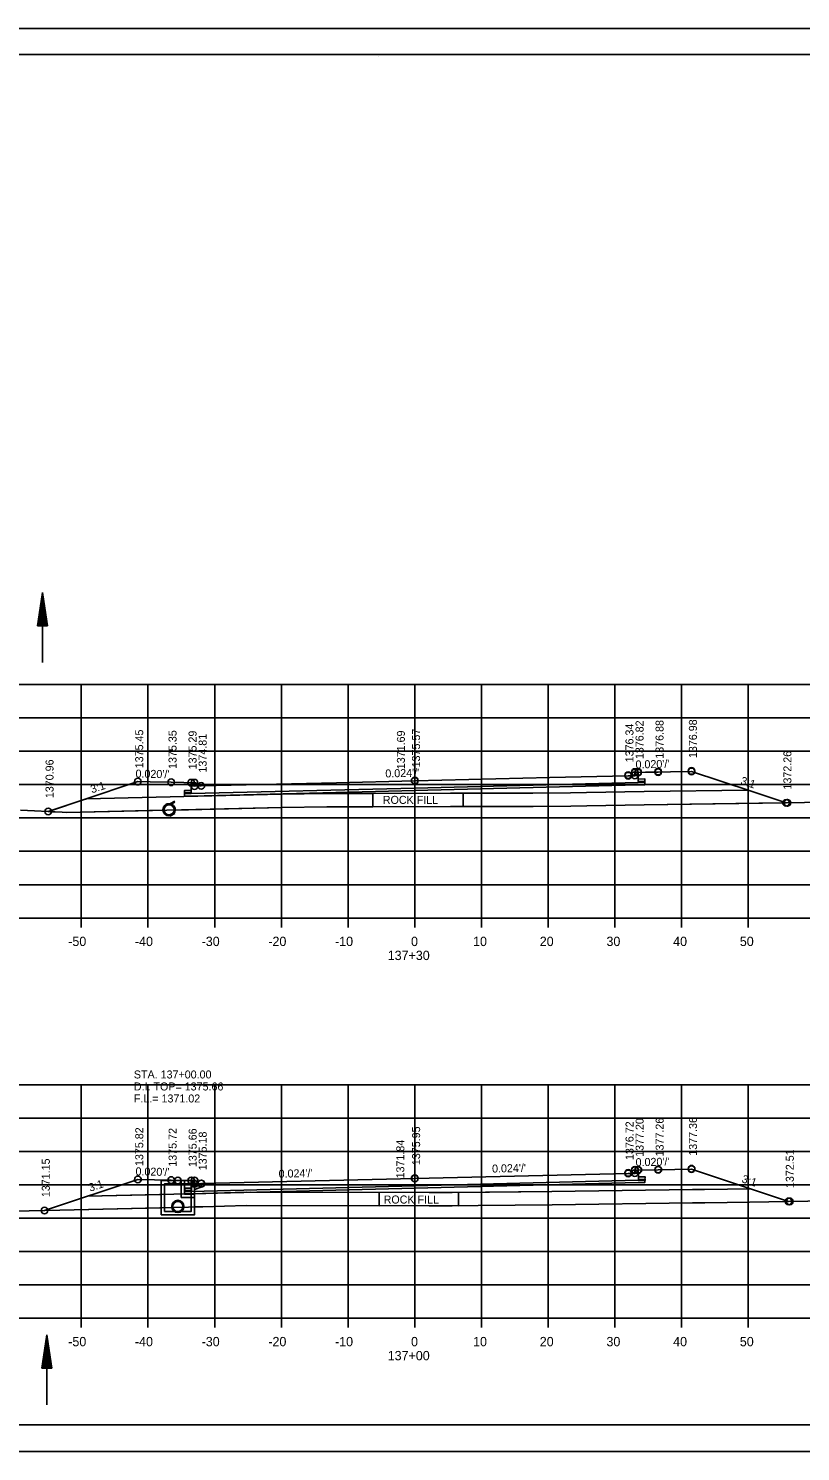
# Model space of a CAD drawing. Extents: x 1374311 to 1383814, y 384102 to 406278.
# Drawn here: x 1381570.7 to 1381686.5, y 388591.4 to 388804.7 of the extents above; entities that cross this region are included whole.
import ezdxf

# ---------------------------------------------------------------- set-up
doc = ezdxf.new("R2010")
doc.units = 0
for name, color, linetype in [('R_Axis', 7, 'Continuous'), ('R_Axis Annot', 7, 'Continuous'), ('R_Border', 7, 'Continuous'), ('R_Draft', 7, 'Continuous'), ('R_Exist Surface', 7, 'Continuous'), ('R_Fin Surface', 7, 'Continuous'), ('R_Grid', 7, 'Continuous'), ('R_No Plot', 7, 'Continuous'), ('R_Water', 7, 'Continuous'), ('R_Water Annot', 7, 'Continuous'), ('R_Xsect Elev', 7, 'Continuous'), ('R_Xsect Slope', 7, 'Continuous')]:
    doc.layers.add(name, color=color, linetype=linetype)

msp = doc.modelspace()

# ---------------------------------------------------------------- linework, layer by layer
at = {"layer": 'R_Axis'}
for p, q in [((1381488.66, 388671.34), (1381768.66, 388671.34)), ((1381578.66, 388669.94), (1381578.66, 388671.34)), ((1381588.66, 388669.94), (1381588.66, 388671.34)), ((1381598.66, 388669.94), (1381598.66, 388671.34)), ((1381608.66, 388669.94), (1381608.66, 388671.34)), ((1381618.66, 388669.94), (1381618.66, 388671.34)), ((1381628.66, 388669.94), (1381628.66, 388671.34)), ((1381638.66, 388669.94), (1381638.66, 388671.34)), ((1381648.66, 388669.94), (1381648.66, 388671.34)), ((1381658.66, 388669.94), (1381658.66, 388671.34)), ((1381668.66, 388669.94), (1381668.66, 388671.34)), ((1381678.66, 388669.94), (1381678.66, 388671.34)), ((1381488.66, 388611.34), (1381768.66, 388611.34)), ((1381578.66, 388609.94), (1381578.66, 388611.34)), ((1381588.66, 388609.94), (1381588.66, 388611.34)), ((1381598.66, 388609.94), (1381598.66, 388611.34)), ((1381608.66, 388609.94), (1381608.66, 388611.34)), ((1381618.66, 388609.94), (1381618.66, 388611.34)), ((1381628.66, 388609.94), (1381628.66, 388611.34)), ((1381638.66, 388609.94), (1381638.66, 388611.34)), ((1381648.66, 388609.94), (1381648.66, 388611.34)), ((1381658.66, 388609.94), (1381658.66, 388611.34)), ((1381668.66, 388609.94), (1381668.66, 388611.34)), ((1381678.66, 388609.94), (1381678.66, 388611.34))]:
    msp.add_line(p, q, dxfattribs=at)
at = {"layer": 'R_Border'}
for p, q in [((1381470.66, 388800.8), (1381786.84, 388800.8)), ((1381623.18, 388800.54), (1381623.18, 388800.54)), ((1381623.18, 388800.54), (1381623.18, 388800.54)), ((1381786.84, 388595.34), (1381470.66, 388595.34))]:
    msp.add_line(p, q, dxfattribs=at)
at = {"layer": 'R_Draft'}
for p, q in [((1381572.11, 388715.16), (1381572.86, 388720.16)), ((1381572.23, 388715.16), (1381572.86, 388719.32)), ((1381572.36, 388715.16), (1381572.86, 388718.46)), ((1381573.61, 388715.16), (1381572.86, 388720.16)), ((1381573.48, 388715.16), (1381572.86, 388719.32)), ((1381573.36, 388715.16), (1381572.86, 388718.46)), ((1381572.49, 388715.16), (1381572.86, 388717.63)), ((1381572.61, 388715.16), (1381572.86, 388716.78)), ((1381573.23, 388715.16), (1381572.86, 388717.63)), ((1381573.1, 388715.16), (1381572.86, 388716.78)), ((1381573.61, 388715.16), (1381572.11, 388715.16)), ((1381572.74, 388715.16), (1381572.86, 388715.95)), ((1381572.98, 388715.16), (1381572.86, 388715.95)), ((1381572.74, 388603.86), (1381573.49, 388608.86)), ((1381572.86, 388603.86), (1381573.49, 388608.02)), ((1381574.24, 388603.86), (1381573.49, 388608.86)), ((1381574.11, 388603.86), (1381573.49, 388608.02)), ((1381572.99, 388603.86), (1381573.49, 388607.16)), ((1381573.12, 388603.86), (1381573.49, 388606.33)), ((1381573.24, 388603.86), (1381573.49, 388605.48)), ((1381573.99, 388603.86), (1381573.49, 388607.16)), ((1381573.86, 388603.86), (1381573.49, 388606.33)), ((1381573.73, 388603.86), (1381573.49, 388605.48)), ((1381574.24, 388603.86), (1381572.74, 388603.86)), ((1381573.37, 388603.86), (1381573.49, 388604.65)), ((1381573.61, 388603.86), (1381573.49, 388604.65))]:
    msp.add_line(p, q, dxfattribs=at)
at = {"layer": 'R_Exist Surface'}
for p, q in [((1381592.67, 388688.86), (1381591.94, 388688.46)), ((1381592.67, 388687.02), (1381591.94, 388686.63))]:
    msp.add_line(p, q, dxfattribs=at)
for points in [[(1381569.55, 388687.52), (1381575.77, 388687.2), (1381576.44, 388687.16), (1381608.71, 388687.9), (1381615.47, 388688.03), (1381634.03, 388688.04), (1381646.39, 388688.07), (1381652.05, 388688.13), (1381654.45, 388688.18), (1381663.07, 388688.29), (1381687.07, 388688.64), (1381696.65, 388688.8), (1381707.44, 388688.96), (1381715.63, 388689.09), (1381729.21, 388689.29), (1381735.8, 388689.4), (1381752.51, 388689.64), (1381757.34, 388689.69), (1381768.66, 388689.9)], [(1381566.18, 388627.32), (1381575.44, 388627.55), (1381596.9, 388628.06), (1381603.38, 388628.22), (1381630.83, 388628.18), (1381634.26, 388628.17), (1381638.17, 388628.22), (1381649.26, 388628.34), (1381670.32, 388628.64), (1381672.13, 388628.66), (1381678.84, 388628.76), (1381690.5, 388628.95), (1381691.91, 388628.97), (1381707.11, 388629.22), (1381710.64, 388629.27), (1381724.75, 388629.5), (1381730.65, 388629.59), (1381743.7, 388629.73), (1381748.63, 388629.82), (1381759.87, 388629.94), (1381765.93, 388630.05), (1381768.66, 388630.09)]]:
    msp.add_lwpolyline(points, dxfattribs=at)
for centre in [(1381591.82, 388687.56), (1381593.14, 388628.11)]:
    msp.add_circle(centre, 0.917, dxfattribs=at)
at = {"layer": 'R_Fin Surface'}
for p, q in [((1381678.58, 388690.52), (1381663.04, 388690.29)), ((1381578.8, 388689.01), (1381574.17, 388687.47)), ((1381579.46, 388689.23), (1381578.8, 388689.01)), ((1381622.38, 388690.03), (1381622.38, 388688.03)), ((1381622.38, 388688.03), (1381622.38, 388690.03)), ((1381635.9, 388690.04), (1381635.9, 388688.04)), ((1381635.9, 388690.04), (1381635.9, 388688.04)), ((1381576.44, 388687.16), (1381590.91, 388687.49)), ((1381615.47, 388688.03), (1381622.38, 388688.03)), ((1381579.61, 388629.65), (1381573.61, 388627.65)), ((1381590.64, 388629.91), (1381579.61, 388629.65)), ((1381590.64, 388627.91), (1381590.64, 388629.91)), ((1381604.07, 388630.22), (1381595.64, 388630.01)), ((1381595.64, 388630.01), (1381595.64, 388629.96)), ((1381595.64, 388629.46), (1381595.64, 388628.03)), ((1381623.32, 388630.19), (1381604.07, 388630.22)), ((1381623.32, 388630.19), (1381623.32, 388628.19)), ((1381623.32, 388628.19), (1381623.32, 388630.19)), ((1381635.22, 388630.18), (1381635.22, 388628.18)), ((1381635.22, 388630.18), (1381635.22, 388628.18)), ((1381649.26, 388628.34), (1381670.32, 388628.64)), ((1381573.64, 388627.5), (1381575.44, 388627.55)), ((1381575.44, 388627.55), (1381590.64, 388627.91)), ((1381595.64, 388628.03), (1381596.9, 388628.06)), ((1381635.22, 388628.18), (1381638.17, 388628.22)), ((1381638.17, 388628.22), (1381649.26, 388628.34))]:
    msp.add_line(p, q, dxfattribs=at)
for points in [[(1381573.7, 388687.31), (1381578.8, 388689.01), (1381587.14, 388691.79), (1381588.96, 388691.75), (1381592.14, 388691.69), (1381594.05, 388691.65), (1381595.14, 388691.63), (1381595.32, 388691.63), (1381595.64, 388691.63), (1381595.65, 388691.31), (1381595.65, 388691.13), (1381596.02, 388691.14), (1381596.65, 388691.15), (1381616.9, 388691.63), (1381628.65, 388691.92), (1381648.9, 388692.4), (1381660.65, 388692.68), (1381661.02, 388692.68), (1381661.65, 388692.66), (1381661.66, 388692.98), (1381661.66, 388693.16), (1381661.84, 388693.16), (1381662.16, 388693.16), (1381663.26, 388693.19), (1381665.16, 388693.22), (1381666.98, 388693.26), (1381670.16, 388693.32), (1381679.11, 388690.34), (1381684.33, 388688.6)], [(1381662.16, 388692.87), (1381662.17, 388691.79), (1381663.17, 388691.83), (1381663.16, 388691.33), (1381662.16, 388691.3), (1381628.65, 388690.46), (1381595.14, 388689.63), (1381594.14, 388689.6), (1381594.15, 388690.1), (1381595.15, 388690.11), (1381595.14, 388691.27)], [(1381579.46, 388689.23), (1381608.67, 388689.9), (1381615.45, 388690.03), (1381634.02, 388690.04), (1381646.38, 388690.07), (1381652.02, 388690.13), (1381654.42, 388690.18), (1381663.04, 388690.29), (1381678.58, 388690.52)], [(1381684.33, 388688.6), (1381679.11, 388690.34), (1381678.58, 388690.52), (1381678.58, 388690.52)], [(1381622.38, 388690.03), (1381615.45, 388690.03), (1381608.67, 388689.9), (1381579.46, 388689.23)], [(1381663.04, 388690.29), (1381654.42, 388690.18), (1381652.02, 388690.13), (1381646.38, 388690.07), (1381635.9, 388690.04)], [(1381654.45, 388688.18), (1381663.07, 388688.29), (1381684.33, 388688.6)], [(1381574.2, 388687.28), (1381575.77, 388687.2), (1381576.44, 388687.16)], [(1381592.74, 388687.53), (1381608.71, 388687.9), (1381615.47, 388688.03)], [(1381635.9, 388688.04), (1381646.39, 388688.07), (1381652.05, 388688.13), (1381654.45, 388688.18)], [(1381573.14, 388627.49), (1381587.15, 388632.16), (1381592.15, 388632.06), (1381595.15, 388632), (1381595.65, 388632), (1381595.66, 388631.5), (1381596.66, 388631.52), (1381628.66, 388632.29), (1381660.66, 388633.06), (1381661.66, 388633.04), (1381661.67, 388633.54), (1381662.17, 388633.54), (1381665.17, 388633.6), (1381670.17, 388633.7), (1381684.69, 388628.86)], [(1381662.17, 388633.24), (1381662.18, 388632.16), (1381663.18, 388632.2), (1381663.17, 388631.7), (1381662.17, 388631.67), (1381628.66, 388630.84), (1381595.15, 388630), (1381594.15, 388629.97), (1381594.16, 388630.47), (1381595.16, 388630.48), (1381595.15, 388631.64)], [(1381579.61, 388629.65), (1381596.85, 388630.06), (1381603.36, 388630.22), (1381630.83, 388630.18), (1381634.25, 388630.17), (1381649.23, 388630.34), (1381670.29, 388630.64), (1381672.1, 388630.66), (1381678.98, 388630.76)], [(1381678.98, 388630.76), (1381672.1, 388630.66), (1381670.29, 388630.64), (1381649.23, 388630.34), (1381635.22, 388630.18)], [(1381670.32, 388628.64), (1381672.13, 388628.66), (1381678.84, 388628.76), (1381684.69, 388628.86), (1381678.98, 388630.76)], [(1381579.61, 388629.65), (1381579.61, 388629.65)], [(1381595.64, 388629.96), (1381595.65, 388629.96), (1381595.65, 388629.46), (1381595.64, 388629.46)], [(1381596.9, 388628.06), (1381603.38, 388628.22), (1381623.32, 388628.19)]]:
    msp.add_lwpolyline(points, dxfattribs=at)
for centre, radius, start, end in [((1381591.82, 388687.56), 0.917, 358.6081, 184.0326), ((1381573.7, 388687.31), 0.5, 356.9159, 18.4334), ((1381573.14, 388627.49), 0.5, 1.3829, 18.4349)]:
    msp.add_arc(centre, radius, start, end, dxfattribs=at)
at = {"layer": 'R_Grid'}
for p, q in [((1381488.66, 388706.34), (1381768.66, 388706.34)), ((1381578.66, 388671.34), (1381578.66, 388706.34)), ((1381588.66, 388671.34), (1381588.66, 388706.34)), ((1381598.66, 388671.34), (1381598.66, 388706.34)), ((1381608.66, 388671.34), (1381608.66, 388706.34)), ((1381618.66, 388671.34), (1381618.66, 388706.34)), ((1381628.66, 388671.34), (1381628.66, 388706.34)), ((1381638.66, 388671.34), (1381638.66, 388706.34)), ((1381648.66, 388671.34), (1381648.66, 388706.34)), ((1381658.66, 388671.34), (1381658.66, 388706.34)), ((1381668.66, 388671.34), (1381668.66, 388706.34)), ((1381678.66, 388671.34), (1381678.66, 388706.34)), ((1381488.66, 388701.34), (1381768.66, 388701.34)), ((1381488.66, 388696.34), (1381768.66, 388696.34)), ((1381488.66, 388691.34), (1381768.66, 388691.34)), ((1381488.66, 388686.34), (1381768.66, 388686.34)), ((1381488.66, 388681.34), (1381768.66, 388681.34)), ((1381488.66, 388676.34), (1381768.66, 388676.34)), ((1381488.66, 388671.34), (1381768.66, 388671.34)), ((1381488.66, 388646.34), (1381768.66, 388646.34)), ((1381578.66, 388611.34), (1381578.66, 388646.34)), ((1381588.66, 388611.34), (1381588.66, 388646.34)), ((1381598.66, 388611.34), (1381598.66, 388646.34)), ((1381608.66, 388611.34), (1381608.66, 388646.34)), ((1381618.66, 388611.34), (1381618.66, 388646.34)), ((1381628.66, 388611.34), (1381628.66, 388646.34)), ((1381638.66, 388611.34), (1381638.66, 388646.34)), ((1381648.66, 388611.34), (1381648.66, 388646.34)), ((1381658.66, 388611.34), (1381658.66, 388646.34)), ((1381668.66, 388611.34), (1381668.66, 388646.34)), ((1381678.66, 388611.34), (1381678.66, 388646.34)), ((1381488.66, 388641.34), (1381768.66, 388641.34)), ((1381488.66, 388636.34), (1381768.66, 388636.34)), ((1381488.66, 388631.34), (1381768.66, 388631.34)), ((1381488.66, 388626.34), (1381768.66, 388626.34)), ((1381488.66, 388621.34), (1381768.66, 388621.34)), ((1381488.66, 388616.34), (1381768.66, 388616.34)), ((1381488.66, 388611.34), (1381768.66, 388611.34))]:
    msp.add_line(p, q, dxfattribs=at)
at = {"layer": 'R_No Plot'}
for p, q in [((1381458.26, 388804.7), (1381791.59, 388804.7)), ((1381458.26, 388591.36), (1381791.59, 388591.36))]:
    msp.add_line(p, q, dxfattribs=at)
for points in [[(1381458.25, 388804.7), (1381791.59, 388804.7), (1381791.59, 388591.36), (1381458.25, 388591.36)], [(1381704.58, 388800.8), (1381704.58, 388790.92), (1381740.31, 388790.92), (1381740.31, 388788), (1381763.51, 388788), (1381763.51, 388764.79), (1381786.84, 388764.79), (1381786.84, 388595.34), (1381470.66, 388595.34), (1381470.66, 388800.8)], [(1381573.7, 388687.31), (1381573.7, 388687.31), (1381575.77, 388687.2), (1381576.44, 388687.16), (1381608.71, 388687.9), (1381615.47, 388688.03), (1381634.03, 388688.04), (1381646.39, 388688.07), (1381652.05, 388688.13), (1381654.45, 388688.18), (1381663.07, 388688.29), (1381684.33, 388688.6), (1381679.11, 388690.34), (1381670.16, 388693.32), (1381666.98, 388693.26), (1381665.16, 388693.22), (1381663.26, 388693.19), (1381662.16, 388693.16), (1381662.17, 388692.15), (1381663.17, 388692.19), (1381663.16, 388691.69), (1381662.16, 388691.66), (1381628.65, 388690.82), (1381595.14, 388689.99), (1381594.14, 388689.96), (1381594.15, 388690.46), (1381595.15, 388690.47), (1381595.14, 388691.63), (1381594.05, 388691.65), (1381592.14, 388691.69), (1381588.96, 388691.75), (1381587.14, 388691.79), (1381578.8, 388689.01)], [(1381573.14, 388627.49), (1381575.44, 388627.55), (1381596.9, 388628.06), (1381603.38, 388628.22), (1381630.83, 388628.18), (1381634.26, 388628.17), (1381638.17, 388628.22), (1381649.26, 388628.34), (1381670.32, 388628.64), (1381672.13, 388628.66), (1381678.84, 388628.76), (1381684.69, 388628.86), (1381670.17, 388633.7), (1381665.17, 388633.6), (1381662.17, 388633.54), (1381662.18, 388632.52), (1381663.18, 388632.56), (1381663.17, 388632.06), (1381662.17, 388632.03), (1381628.66, 388631.2), (1381595.15, 388630.36), (1381594.15, 388630.33), (1381594.16, 388630.83), (1381595.16, 388630.84), (1381595.15, 388632), (1381592.15, 388632.06), (1381587.15, 388632.16)]]:
    msp.add_lwpolyline(points, close=True, dxfattribs=at)
for centre in [(1381660.65, 388692.75), (1381660.65, 388692.75), (1381660.65, 388692.68), (1381661.65, 388692.73), (1381661.66, 388693.23), (1381661.66, 388693.23), (1381661.66, 388693.16), (1381662.16, 388693.23), (1381662.16, 388693.23), (1381662.16, 388693.16), (1381665.16, 388693.29), (1381665.16, 388693.29), (1381665.16, 388693.22), (1381670.16, 388693.39), (1381670.16, 388693.39), (1381670.16, 388693.32), (1381587.14, 388691.79), (1381587.14, 388691.79), (1381587.14, 388691.79), (1381592.14, 388691.69), (1381592.14, 388691.69), (1381592.14, 388691.69), (1381595.14, 388691.63), (1381595.14, 388691.63), (1381595.14, 388691.63), (1381595.64, 388691.63), (1381595.64, 388691.63), (1381595.64, 388691.63), (1381595.65, 388691.13), (1381596.65, 388691.15), (1381596.65, 388691.15), (1381596.65, 388691.15), (1381628.65, 388691.95), (1381628.65, 388691.95), (1381628.65, 388691.92), (1381684.33, 388688.6), (1381684.51, 388688.61), (1381684.52, 388688.61), (1381573.7, 388687.31), (1381573.7, 388687.31), (1381573.7, 388687.31), (1381573.7, 388687.31), (1381573.7, 388687.31), (1381573.7, 388687.31), (1381660.65, 388633.12), (1381660.66, 388633.12), (1381660.66, 388633.06), (1381661.66, 388633.6), (1381661.66, 388633.1), (1381661.67, 388633.6), (1381661.67, 388633.54), (1381662.16, 388633.6), (1381662.17, 388633.6), (1381662.17, 388633.54), (1381665.16, 388633.66), (1381665.17, 388633.66), (1381665.17, 388633.6), (1381670.16, 388633.76), (1381670.17, 388633.76), (1381670.17, 388633.7), (1381587.14, 388632.16), (1381587.15, 388632.16), (1381587.15, 388632.16), (1381592.14, 388632.06), (1381592.15, 388632.06), (1381592.15, 388632.06), (1381593.14, 388632), (1381595.14, 388632), (1381595.15, 388632), (1381595.15, 388632), (1381595.64, 388632), (1381595.65, 388632), (1381595.65, 388632), (1381595.66, 388631.5), (1381596.65, 388631.52), (1381596.66, 388631.52), (1381596.66, 388631.52), (1381628.65, 388632.32), (1381628.66, 388632.32), (1381628.66, 388632.29), (1381684.69, 388628.86), (1381684.86, 388628.86), (1381684.88, 388628.86), (1381573.13, 388627.49), (1381573.13, 388627.49), (1381573.14, 388627.49), (1381573.14, 388627.49), (1381573.14, 388627.49), (1381573.14, 388627.49)]:
    msp.add_circle(centre, 0.5, dxfattribs=at)
at = {"layer": 'R_Water'}
for p, q in [((1381572.86, 388709.65), (1381572.86, 388720.16)), ((1381592.67, 388688.69), (1381591.94, 388688.3)), ((1381592.67, 388687.19), (1381591.94, 388686.8)), ((1381590.64, 388632), (1381595.39, 388632)), ((1381590.64, 388630.5), (1381590.64, 388632)), ((1381591.14, 388630.5), (1381591.14, 388631.5)), ((1381591.14, 388631.5), (1381595.14, 388631.5)), ((1381595.48, 388631.84), (1381595.14, 388631.5)), ((1381596.64, 388631.52), (1381595.14, 388631)), ((1381595.14, 388630.5), (1381595.14, 388631)), ((1381595.48, 388631.84), (1381595.39, 388632)), ((1381596.64, 388630.99), (1381595.64, 388630.65)), ((1381595.64, 388630.5), (1381595.64, 388630.65)), ((1381573.49, 388598.35), (1381573.49, 388608.86))]:
    msp.add_line(p, q, dxfattribs=at)
for points in [[(1381593.14, 388632), (1381595.64, 388632), (1381595.64, 388626.86), (1381593.14, 388626.86), (1381590.64, 388626.86), (1381590.64, 388632)], [(1381593.14, 388631.5), (1381595.14, 388631.5), (1381595.14, 388627.36), (1381593.14, 388627.36), (1381591.14, 388627.36), (1381591.14, 388631.5)]]:
    msp.add_lwpolyline(points, close=True, dxfattribs=at)
for points in [[(1381593.65, 388631.99), (1381593.65, 388629.46), (1381595.65, 388629.46), (1381595.65, 388629.96), (1381594.15, 388629.96), (1381594.15, 388631.98)], [(1381596.64, 388630.99), (1381596.64, 388631.52)]]:
    msp.add_lwpolyline(points, dxfattribs=at)
for centre in [(1381591.82, 388687.56), (1381593.14, 388628.11)]:
    msp.add_circle(centre, 0.75, dxfattribs=at)

# ---------------------------------------------------------------- texts
at = {"layer": 'R_Axis Annot'}
for s, p in [('-50', (1381576.7, 388667.14)), ('-40', (1381586.7, 388667.14)), ('-30', (1381596.7, 388667.14)), ('-20', (1381606.7, 388667.14)), ('-10', (1381616.7, 388667.14)), ('0', (1381628.1, 388667.14)), ('10', (1381637.4, 388667.14)), ('20', (1381647.4, 388667.14)), ('30', (1381657.4, 388667.14)), ('40', (1381667.4, 388667.14)), ('50', (1381677.4, 388667.14)), ('137+30', (1381624.6, 388665.04)), ('-50', (1381576.7, 388607.14)), ('-40', (1381586.7, 388607.14)), ('-30', (1381596.7, 388607.14)), ('-20', (1381606.7, 388607.14)), ('-10', (1381616.7, 388607.14)), ('0', (1381628.1, 388607.14)), ('10', (1381637.4, 388607.14)), ('20', (1381647.4, 388607.14)), ('30', (1381657.4, 388607.14)), ('40', (1381667.4, 388607.14)), ('50', (1381677.4, 388607.14)), ('137+00', (1381624.6, 388605.04))]:
    msp.add_text(s, height=1.4, dxfattribs=at).set_placement(p)
at = {"layer": 'R_Fin Surface'}
for p in [(1381623.87, 388688.45), (1381623.99, 388628.54)]:
    msp.add_text('ROCK FILL', height=1.2, dxfattribs=at).set_placement(p)
at = {"layer": 'R_Water Annot'}
for s, p in [('STA. 137+00.00', (1381586.54, 388647.29)), ('D.I. TOP= 1375.66', (1381586.54, 388645.49)), ('F.L.= 1371.02', (1381586.54, 388643.69))]:
    msp.add_text(s, height=1.2, dxfattribs=at).set_placement(p)
at = {"layer": 'R_Xsect Elev'}
for s, p in [('1375.45', (1381587.94, 388693.79)), ('1375.35', (1381592.94, 388693.69)), ('1375.29', (1381595.94, 388693.63)), ('1371.69', (1381627.18, 388693.65)), ('1375.57', (1381629.45, 388693.92)), ('1376.34', (1381661.45, 388694.68)), ('1376.82', (1381662.96, 388695.16)), ('1376.88', (1381665.96, 388695.22)), ('1376.98', (1381670.96, 388695.32)), ('1374.81', (1381597.45, 388693.15)), ('1370.96', (1381574.5, 388689.31)), ('1372.26', (1381685.13, 388690.6)), ('1377.36', (1381670.97, 388635.7)), ('1375.82', (1381587.95, 388634.16)), ('1375.72', (1381592.95, 388634.06)), ('1375.66', (1381595.95, 388634)), ('1375.18', (1381597.46, 388633.52)), ('1375.95', (1381629.46, 388634.29)), ('1376.72', (1381661.46, 388635.06)), ('1377.20', (1381662.97, 388635.54)), ('1377.26', (1381665.97, 388635.6)), ('1371.84', (1381627.09, 388632.3)), ('1371.15', (1381573.94, 388629.49)), ('1372.51', (1381685.49, 388630.86))]:
    msp.add_text(s, height=1.2, rotation=90, dxfattribs=at).set_placement(p)
at = {"layer": 'R_Xsect Slope'}
for s, rotation, p in [("0.020'/'", 1.1458, (1381661.77, 388693.76)), ("0.020'/'", 358.8542, (1381586.78, 388692.4)), ("0.024'/'", 1.3748, (1381624.26, 388692.41)), ('3:1', 18.4349, (1381580.26, 388690.02)), ('3:1', 341.565, (1381677.4, 388691.44)), ("0.020'/'", 1.1458, (1381661.78, 388634.13)), ("0.020'/'", 358.8542, (1381586.78, 388632.77)), ("0.024'/'", 1.3748, (1381608.26, 388632.4)), ("0.024'/'", 1.3748, (1381640.26, 388633.17)), ('3:1', 18.4349, (1381579.98, 388630.3)), ('3:1', 341.5651, (1381677.59, 388631.75))]:
    msp.add_text(s, height=1.2, rotation=rotation, dxfattribs=at).set_placement(p)

doc.saveas('drawing.dxf')
